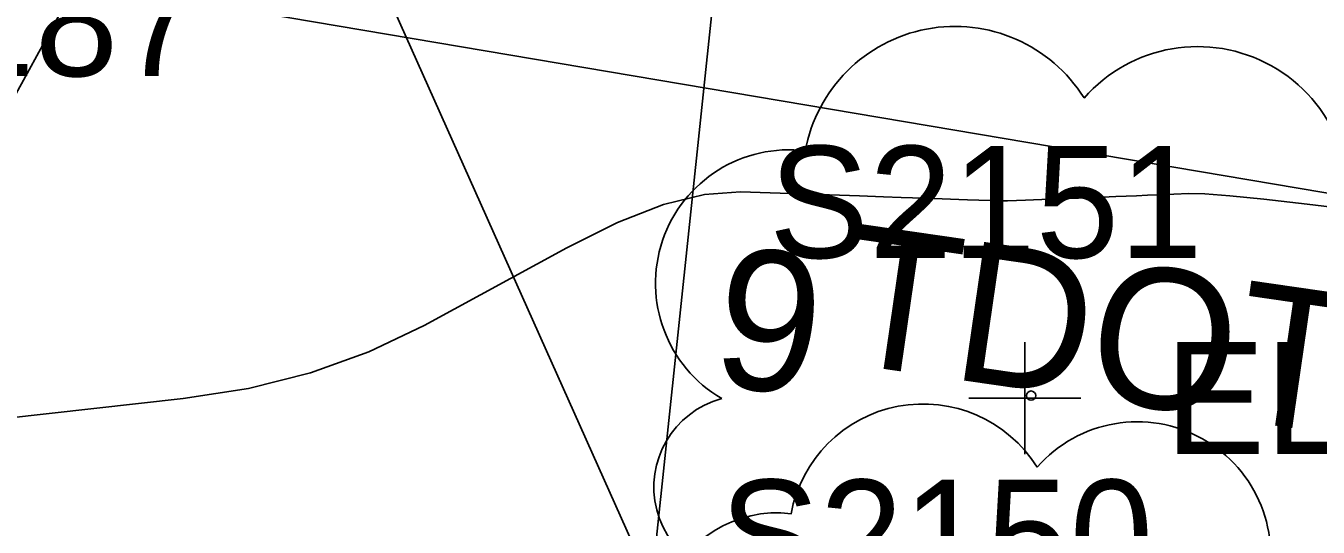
# Model space of a CAD drawing. Extents: x 1724534 to 1727318, y 657156 to 660047.
# Drawn here: x 1725455.16 to 1725501.27, y 658558.51 to 658576.4 of the extents above; entities that cross this region are included whole.
import ezdxf

# ---------------------------------------------------------------- set-up
doc = ezdxf.new("R2010")
doc.units = 0
for name, color, linetype in [('SURVEY - CONTOURS - Intermediate with optional Text', 7, 'Continuous'), ('SURVEY - DRAINAGE - Storm Sewer', 7, 'Continuous'), ('SURVEY - DRAINAGE - Storm Sewer - Points - Numbers', 7, 'Continuous'), ('SURVEY - DRAINAGE - Storm Sewer Text', 7, 'Continuous'), ('SURVEY - UTILITIES - Fiber Optic Cable (Underground) with Text', 7, 'Continuous'), ('SURVEY - UTILITIES - Overhead Wire Crossings', 7, 'Continuous'), ('SURVEY - UTILITIES - Poles and Miscellaneous with Text', 7, 'Continuous'), ('SURVEY - VEGETATION - Features - Points - Elevations', 7, 'Continuous'), ('SURVEY - VEGETATION - Features - Points - Locators', 7, 'Continuous'), ('SURVEY - VEGETATION - Features - Points - Numbers', 7, 'Continuous'), ('SURVEY - VEGETATION - Features with Text', 7, 'Continuous')]:
    doc.layers.add(name, color=color, linetype=linetype)

msp = doc.modelspace()

# ---------------------------------------------------------------- linework, layer by layer
at = {"layer": 'SURVEY - CONTOURS - Intermediate with optional Text'}
msp.add_lwpolyline([(1725505.429, 658569.486), (1725500.877, 658570.037), (1725499.333, 658570.215), (1725498.115, 658570.338), (1725497.223, 658570.405), (1725496.657, 658570.416), (1725495.582, 658570.372), (1725495.183, 658570.355), (1725494.795, 658570.339), (1725494.418, 658570.323), (1725494.05, 658570.308), (1725493.084, 658570.268), (1725492.726, 658570.253), (1725492.377, 658570.239), (1725492.036, 658570.224), (1725491.704, 658570.211), (1725490.831, 658570.174), (1725490.507, 658570.164), (1725490.188, 658570.159), (1725489.876, 658570.161), (1725489.569, 658570.169), (1725488.758, 658570.197), (1725488.456, 658570.207), (1725488.157, 658570.218), (1725487.862, 658570.228), (1725487.57, 658570.238), (1725486.796, 658570.265), (1725486.394, 658570.28), (1725485.766, 658570.302), (1725484.913, 658570.331), (1725483.834, 658570.369), (1725480.659, 658570.48), (1725479.378, 658570.387), (1725477.918, 658570.023), (1725476.279, 658569.388), (1725474.461, 658568.483), (1725469.374, 658565.709), (1725467.406, 658564.765), (1725465.317, 658564.016), (1725463.107, 658563.46), (1725460.777, 658563.099), (1725454.401, 658562.393)], dxfattribs=at)
at = {"layer": 'SURVEY - DRAINAGE - Storm Sewer'}
msp.add_line((1725462.985, 658588.87), (1725518.528, 658464.57), dxfattribs=at)
at = {"layer": 'SURVEY - DRAINAGE - Storm Sewer Text'}
msp.add_line((1725436.602, 658540.786), (1725462.985, 658588.87), dxfattribs=at)
at = {"layer": 'SURVEY - UTILITIES - Fiber Optic Cable (Underground) with Text'}
msp.add_line((1725528.948, 658565.808), (1725219.136, 658618.198), dxfattribs=at)
at = {"layer": 'SURVEY - UTILITIES - Overhead Wire Crossings'}
msp.add_line((1725512.622, 658889.98), (1725457.382, 658365.549), dxfattribs=at)
at = {"layer": 'SURVEY - VEGETATION - Features - Points - Locators'}
for p, q in [((1725490.808, 658565.116), (1725490.808, 658561.116)), ((1725492.808, 658563.116), (1725488.808, 658563.116))]:
    msp.add_line(p, q, dxfattribs=at)
at = {"layer": 'SURVEY - VEGETATION - Features with Text'}
msp.add_circle((1725491.031, 658563.203), 0.166, dxfattribs=at)
for centre, radius, start, end in [((1725488.312, 658570.951), 5.43, 31.9683, 169.4925), ((1725496.972, 658570.265), 5.395, 342.8641, 138.7026), ((1725482.397, 658567.212), 4.766, 82.9155, 239.7044), ((1725480.841, 658559.937), 3.271, 105.0317, 283.7773), ((1725487.177, 658558.114), 4.792, 31.9683, 169.4925), ((1725494.818, 658557.509), 4.76, 342.8641, 138.7026), ((1725497.764, 658558.177), 5.128, 262.9581, 29.8037), ((1725481.957, 658554.815), 4.205, 82.9155, 239.7044)]:
    msp.add_arc(centre, radius, start, end, dxfattribs=at)

# ---------------------------------------------------------------- texts
at = {"layer": 'SURVEY - DRAINAGE - Storm Sewer - Points - Numbers'}
msp.add_text('S5287', height=4, dxfattribs=at).set_placement((1725445.968, 658574.606))
at = {"layer": 'SURVEY - UTILITIES - Poles and Miscellaneous with Text'}
msp.add_text('TDOT ITS', height=5, rotation=351.7546, dxfattribs=at).set_placement((1725484.054, 658564.406))
at = {"layer": 'SURVEY - VEGETATION - Features - Points - Elevations'}
msp.add_text('EL-567.63', height=4, dxfattribs=at).set_placement((1725495.808, 658561.116))
at = {"layer": 'SURVEY - VEGETATION - Features - Points - Numbers'}
for s, p in [('S2151', (1725481.678, 658568.116)), ('S2150', (1725479.918, 658556.201))]:
    msp.add_text(s, height=4, dxfattribs=at).set_placement(p)
at = {"layer": 'SURVEY - VEGETATION - Features with Text'}
msp.add_text('9', height=5, rotation=353.0264, dxfattribs=at).set_placement((1725479.539, 658563.614))

doc.saveas('drawing.dxf')
